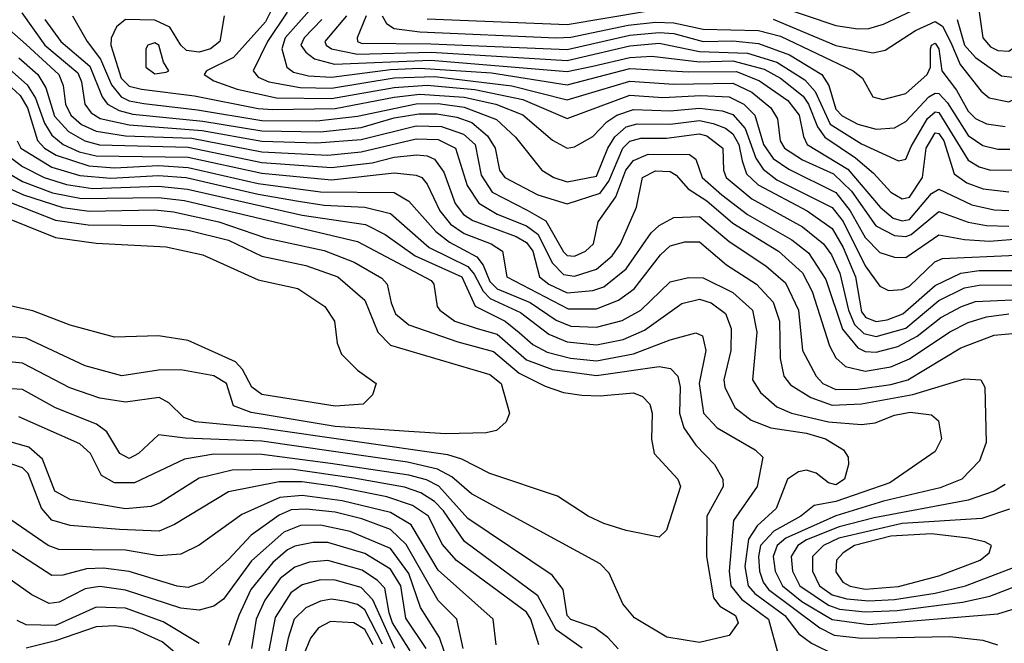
# Model space of a CAD drawing. Extents: x 501367 to 657802, y 482273 to 547541.
# Tile 346 of 656: x 594287 to 596963, y 518309 to 520004. Entities that reach past the tile are written whole.
import ezdxf

# ---------------------------------------------------------------- set-up
doc = ezdxf.new("R2010")
doc.units = 0

msp = doc.modelspace()

# ---------------------------------------------------------------- linework, layer by layer
at = {"layer": '0CON20XD'}
for points in [[(596335.6, 520045.6), (596505, 519988.6), (596565, 519979.5), (596595, 519980.6), (596635, 519992.3), (596775, 520058.9)], [(594293, 520023), (594355.4, 519935), (594445, 519860.2), (594455.4, 519835), (594464.5, 519774.5), (594481.3, 519751.3), (594505.7, 519735.7), (594585, 519718.3), (594783.3, 519703.3), (594945, 519674.1), (595095, 519669.1), (595215, 519678.8), (595365, 519715.3), (595434, 519714), (595493.4, 519693.4), (595525.1, 519665), (595541.4, 519581.4), (595571.6, 519535), (595666.6, 519486.6), (595717.4, 519457.4), (595765, 519373.1), (595775, 519363.4), (595795, 519361.6), (595824.7, 519375), (595846.9, 519395), (595859.5, 519455), (595907.1, 519522.9), (595934.4, 519595.6), (595955, 519621.6), (595995, 519638.5), (596107.9, 519637.9), (596124.8, 519624.8), (596141.9, 519575), (596195, 519527.9), (596265, 519474.6), (596385.9, 519405.9), (596430.6, 519370.6), (596477.9, 519297.9), (596522.9, 519162.9), (596565, 519111.8), (596585, 519102.6), (596615, 519100.2), (596674, 519116), (596726.2, 519143.8), (596790.2, 519195), (596846.3, 519225), (596885, 519237.9), (597045, 519245.7)], [(594973.4, 520035), (594955, 519998.8), (594868.5, 519901.5), (594795.4, 519865), (594789.1, 519855), (594815, 519838.4), (594878.2, 519815), (594985, 519792), (595135, 519789.7), (595305, 519820.3), (595395, 519826.7), (595524.4, 519814.4), (595655, 519787.4), (595775, 519735.5), (595945, 519799.5), (596035, 519793.2), (596137.9, 519797.9), (596215, 519794.3), (596254.9, 519774.9), (596284.9, 519745), (596308.5, 519665), (596335, 519626.5), (596377.8, 519597.8), (596505, 519534.1), (596544.5, 519484.5), (596585, 519412.3), (596625, 519371.7), (596665, 519358.3), (596695, 519357.6), (596785, 519419.7), (596855, 519406.8), (596922.5, 519402.5), (597035, 519411.7)], [(595014.4, 520025), (594961.1, 519945), (594921.6, 519865), (594935, 519848.1), (594964.6, 519835), (595050, 519820), (595135, 519817.7), (595305, 519846.1), (595415, 519850.1), (595625, 519824.9), (595775, 519786.4), (595945, 519837.6), (596065, 519829.4), (596225, 519831.8), (596277.1, 519807.1), (596328.9, 519765), (596346.6, 519735), (596353.6, 519675), (596365.5, 519655), (596415, 519623.2), (596498.8, 519585), (596547.7, 519537.7), (596614, 519444), (596665, 519417.2), (596695, 519414.9), (596709.8, 519420.2), (596785, 519482.5), (596864.3, 519454.3), (596914.9, 519444.9), (596975, 519443)], [(595082.6, 520037.4), (595008.5, 519955), (595000, 519925), (595013, 519875), (595031.4, 519861.4), (595071.8, 519851.8), (595135, 519848), (595295, 519869.2), (595375, 519872.8), (595569.5, 519859.5), (595775, 519827), (595945, 519871.5), (596105, 519862.9), (596235, 519863.4), (596297.9, 519837.9), (596375, 519784.6), (596405.1, 519745), (596417.2, 519687.2), (596427.7, 519665), (596538.1, 519598.1), (596625.5, 519495), (596661.1, 519465), (596685, 519457.7), (596705, 519460.8), (596765, 519531.8), (596785, 519543.9), (596875, 519500.8), (596935, 519487.1), (596975, 519485.3)], [(595395, 520006.4), (595775, 519991), (595985, 520026.6)], [(596335, 520005.3), (596505, 519934.4), (596605.6, 519914.4), (596639, 519921), (596721.7, 519975), (596775, 519999.2), (596795, 519987.1), (596817.4, 519942.6), (596842.8, 519882.8), (596900.4, 519810.4), (596922.2, 519792.2), (596975, 519781.2), (597045, 519817), (597074.6, 519855), (597124.6, 519955.4), (597147.4, 520025)], [(596834.9, 520004.9), (596854.6, 519934.6), (596885, 519901.2), (596955, 519851.4), (596985, 519848.3), (597007.4, 519862.6), (597055, 519915.2), (597095.5, 519995), (597107.2, 520032.8)], [(596894.4, 520025), (596904.8, 519955), (596925, 519930.5), (596945, 519920.7), (596975, 519918.7), (596995, 519933), (597020.2, 519969.8), (597060.1, 520019.9)], [(594226.7, 520005), (594305, 519936.9), (594393.8, 519855), (594405.4, 519825), (594411.5, 519775), (594426.7, 519745), (594455, 519719.8), (594495, 519701), (594575, 519688.5), (594755, 519681.9), (594945, 519645.4), (595125, 519636.1), (595215, 519645.1), (595365, 519680.4), (595425, 519678.9), (595471.7, 519655), (595503.1, 519553.1), (595535.3, 519505.3), (595585, 519475.6), (595665, 519443.7), (595695, 519421.5), (595735, 519342.3), (595765, 519311.4), (595795, 519307.2), (595855, 519325.8), (595897.3, 519362.7), (595920, 519395), (595963.5, 519495), (595979.6, 519575), (596015, 519593.5), (596055, 519591.8), (596071.7, 519581.7), (596104.1, 519544.1), (596155, 519511.5), (596225, 519451), (596349.4, 519375), (596415, 519315.9), (596440.6, 519265), (596487.8, 519117.8), (596505.1, 519085.1), (596531.4, 519061.4), (596585, 519048.5), (596655, 519061), (596705, 519082.6), (596815, 519155.9), (596865, 519181.2), (596915, 519196.7), (596975, 519205.1)], [(594355.6, 520005), (594399.4, 519945), (594478.3, 519878.3), (594511.1, 519795), (594525.8, 519775), (594557.7, 519757.7), (594595, 519747.7), (594785, 519728.2), (594945, 519702), (595105, 519699), (595215, 519711.3), (595305, 519737.1), (595371.7, 519748.3), (595421.3, 519748.7), (595475, 519739.3), (595516, 519725), (595558.8, 519688.8), (595579.1, 519655), (595591.6, 519595), (595605.3, 519575), (595695, 519528.1), (595775, 519504.1), (595865, 519533.1), (595888.1, 519565), (595926, 519655), (595945, 519673.7), (595975, 519682.3), (596045, 519682.2), (596134.1, 519694.1), (596155, 519688.6), (596198.2, 519655), (596200.2, 519595), (596207.4, 519575), (596277, 519517), (596415, 519441.6), (596471.3, 519395), (596493.6, 519365), (596515.9, 519315), (596540, 519215), (596556, 519176), (596580.9, 519150.9), (596615, 519143.1), (596695, 519165.3), (596785, 519240.7), (596855, 519274.9), (596895, 519282.3), (597045, 519283.8)], [(594431.3, 520015), (594470.7, 519945), (594507.3, 519897.3), (594536.9, 519826.9), (594563.4, 519795), (594585, 519783.8), (594625, 519776.2), (594770.5, 519759.5), (594945, 519730.5), (595095, 519729.5), (595205, 519742), (595365, 519775.5), (595425, 519776.2), (595495, 519766.8), (595583.1, 519733.1), (595635, 519684.8), (595706, 519595), (595738.8, 519575), (595775, 519563.9), (595855, 519578.9), (595885.5, 519655), (595904.2, 519685.8), (595935, 519712.9), (595965, 519720.8), (596055, 519720.2), (596135, 519730), (596172, 519722), (596205, 519709.4), (596225, 519693.9), (596241.5, 519665), (596250.9, 519620.9), (596262.3, 519585), (596293.8, 519555), (596427.7, 519485), (596495, 519436.8), (596524.7, 519385), (596558.3, 519305), (596575, 519210.4), (596587, 519195), (596615, 519184), (596645, 519188.1), (596687.4, 519205), (596775, 519282), (596844.6, 519315.4), (596895, 519322.4), (597025, 519322.9)], [(594842.8, 520015), (594831.4, 519945), (594805.9, 519925), (594775, 519915.9), (594740.4, 519920.4), (594725, 519934.8), (594695, 519984), (594655, 520003.4), (594574.8, 520005.2), (594550.3, 519985), (594535.7, 519954.3), (594535.4, 519935), (594563.4, 519845), (594585, 519823.6), (594618.5, 519815), (594762.4, 519797.6), (594935, 519763.1), (594975, 519760.2), (595145, 519762.5), (595305, 519794), (595375, 519801.9), (595495, 519793.8), (595581.4, 519775), (595655, 519745.9), (595735, 519676.5), (595775, 519654.8), (595795, 519658.6), (595845, 519686.7), (595883.2, 519726.8), (595909.8, 519745), (595955, 519759.8), (596055, 519756.5), (596135, 519764.2), (596196.3, 519756.3), (596225, 519746.5), (596258.6, 519708.6), (596288.1, 519628.1), (596307.9, 519597.9), (596345, 519569), (596495, 519493.8), (596525.3, 519455.3), (596585, 519335.6), (596625, 519280), (596647.9, 519267.9), (596685, 519271), (596705, 519280), (596774.3, 519345.7), (596794.6, 519355.4), (596995.5, 519364.5)], [(595108.5, 520005), (595060.1, 519955), (595051.8, 519935), (595065, 519915.6), (595088.3, 519898.3), (595143.3, 519883.3), (595405, 519894.1), (595775, 519863.3), (595845, 519877.5), (595945, 519901.8), (596005.4, 519905.4), (596135, 519890.1), (596225, 519892.3), (596310, 519870), (596354.8, 519845), (596416.4, 519796.4), (596430.9, 519775), (596455, 519712.8), (596474.9, 519684.9), (596558.5, 519628.5), (596607.2, 519587.3), (596655, 519535.6), (596685, 519516.9), (596705, 519521.7), (596741, 519575), (596750.5, 519655), (596775, 519696.5), (596785, 519694.5), (596798.4, 519675), (596826.8, 519585), (596860.7, 519560.7), (596905.5, 519544.5), (596975, 519535.9)], [(595175.7, 520015), (595117, 519945), (595119.8, 519935), (595135, 519924.7), (595205, 519910.5), (595405.6, 519915.6), (595775, 519893.3), (595945, 519932.8), (596025, 519940.1), (596135, 519917.4), (596265, 519913.5), (596345, 519888.8), (596420.6, 519840.6), (596448.8, 519808.8), (596490.1, 519720.1), (596575, 519666.4), (596675, 519620.3), (596695, 519625.4), (596710.1, 519659.9), (596754.2, 519735.8), (596775, 519754.1), (596785, 519752.2), (596865, 519622.1), (596895, 519604.5), (596925.6, 519595.6), (596995, 519595.7)], [(595228.5, 520015), (595204.8, 519955), (595205.8, 519945), (595215, 519940.1), (595405, 519938.5), (595775, 519923.4), (595945, 519961.9), (596025, 519969.6), (596065, 519966.4), (596144.9, 519944.9), (596225, 519946.5), (596295, 519939.3), (596378.8, 519908.8), (596467.2, 519855), (596486, 519825), (596505, 519760.7), (596522.8, 519742.8), (596565, 519720.1), (596615, 519707.1), (596665, 519710.4), (596695, 519727.1), (596757.5, 519795), (596775, 519804.9), (596785, 519803.6), (596808.7, 519778.7), (596865, 519689.2), (596905, 519662.3), (596945, 519651.9), (596978.1, 519651.9)], [(595272.1, 520015), (595283.8, 519993.8), (595305, 519980.1), (595375, 519971.7), (595745, 519955.1), (595785, 519957), (595940.7, 519989.3), (596015, 519997.4), (596065, 519995.8), (596145, 519978.6), (596295, 519974.9), (596355, 519959.8), (596552, 519865), (596577.5, 519845), (596605.8, 519795), (596632.6, 519787.4), (596695, 519803.8), (596753.5, 519855), (596762, 519875), (596762, 519925), (596765, 519935.3), (596775, 519940.3), (596784.7, 519925), (596793.5, 519865), (596833.1, 519813.1), (596865, 519755.2), (596885, 519735.5), (596915, 519720.8), (596965, 519713.5)], [(594655, 519857.3), (594685, 519861.2), (594692.5, 519865), (594678.6, 519888.6), (594665.1, 519935.1), (594655, 519941.8), (594635.6, 519935), (594630.5, 519925), (594630.5, 519875), (594655, 519857.3)], [(594285, 519900.3), (594336.9, 519855), (594358.8, 519818.8), (594381.9, 519741.9), (594420.4, 519700.4), (594464.7, 519674.7), (594504, 519664), (594745, 519657.6), (594945, 519616), (595135, 519602.3), (595245.4, 519615), (595305, 519630.2), (595366.9, 519636.9), (595394.3, 519634.3), (595415, 519625.2), (595440.2, 519590.2), (595470.4, 519505), (595493.2, 519475), (595518.4, 519458.4), (595636.4, 519415), (595665, 519399), (595681.9, 519375), (595699.8, 519305), (595725.2, 519285), (595775, 519261.5), (595845, 519268), (595875, 519277.8), (595935, 519327.2), (596003.8, 519425), (596025, 519444.4), (596065, 519466.7), (596135, 519469.7), (596215, 519401.6), (596315.3, 519335.3), (596368.6, 519288.6), (596403.4, 519215), (596414.2, 519105), (596451.7, 519035), (596469.8, 519015), (596505, 518998.9), (596565, 519000.3), (596655, 519012.1), (596700.9, 519025), (596845, 519112.2), (596935, 519146.6), (596985, 519151.6)], [(594259.8, 519869.8), (594307.3, 519827.3), (594330.7, 519790.7), (594355, 519723.2), (594375, 519690.6), (594405.3, 519665.3), (594449, 519645), (594495, 519634.5), (594745, 519630.3), (594945, 519587.1), (595135, 519568.5), (595305, 519587.6), (595365, 519581.7), (595380, 519575), (595395, 519557.6), (595428.9, 519485), (595458.5, 519448.5), (595495, 519423.3), (595568.2, 519395), (595599.7, 519375), (595610.7, 519305), (595778.2, 519218.2), (595855, 519218.5), (595915, 519241.4), (595957, 519273), (596029, 519365), (596055, 519389.6), (596095, 519400.7), (596135, 519400.4), (596208.2, 519338.2), (596289.5, 519285), (596335, 519236.7), (596352.1, 519185), (596353.6, 519083.6), (596364.3, 519035), (596381.9, 519011.9), (596437.1, 518977.1), (596495, 518956.6), (596575, 518959.9), (596714.6, 518985.4), (596855, 519028.2), (596899.2, 519025), (596910, 519005), (596913.3, 518855), (596895.8, 518805), (596847.9, 518755), (596788.6, 518731.4), (596634.6, 518695.4), (596505, 518655.3), (596369.7, 518595), (596345.7, 518575), (596334.7, 518545), (596340, 518505), (596360, 518465), (596413, 518423), (596495, 518373.9), (596595, 518360.5), (596945, 518389.1), (597094.8, 518435.2)], [(594241.7, 519841.7), (594288.6, 519798.6), (594308.4, 519765), (594335.8, 519675.8), (594355.1, 519655.1), (594386.3, 519636.3), (594475, 519607.2), (594545, 519601.6), (594665, 519607.6), (594745, 519602.7), (594935, 519559.4), (595105, 519536.3), (595304.6, 519534.6), (595345, 519511), (595418.1, 519428.1), (595455, 519399.8), (595529.3, 519359.3), (595546.7, 519336.7), (595565, 519292.2), (595585, 519272.2), (595675, 519235.8), (595745, 519187.5), (595785, 519171.5), (595855, 519168.1), (595925, 519186.3), (595975.4, 519214.6), (596055, 519291.5), (596105, 519303.2), (596145, 519302.2), (596225, 519262.7), (596278.8, 519215), (596290.2, 519155), (596278.4, 519025), (596300.4, 518990.4), (596345, 518952.2), (596384.7, 518934.7), (596485, 518911.2), (596575, 518903.5), (596611.9, 518908.1), (596665, 518929.1), (596707.5, 518937.5), (596765, 518930.4), (596784.1, 518914.1), (596792.3, 518865), (596775, 518830), (596651.8, 518745), (596505, 518694.3), (596446.6, 518683.4), (596410, 518655), (596336.6, 518613.4), (596300.8, 518575), (596294.7, 518545), (596298, 518505), (596307.8, 518475), (596322, 518455), (596461.4, 518351.4), (596500.7, 518330.7), (596575, 518323.2), (596815, 518327.2), (596905, 518317.4), (596944.4, 518305)], [(594281, 519675), (594290.8, 519655), (594375, 519603.6), (594450.5, 519580.5), (594535, 519573.1), (594665, 519580.4), (594739.4, 519575), (594935, 519530), (595045, 519511.1), (595115, 519500.3), (595225, 519494.4), (595295, 519477.7), (595400.5, 519385), (595505, 519333.3), (595522.8, 519312.8), (595546.5, 519266.5), (595566.2, 519246.2), (595648.1, 519208.1), (595725, 519149.3), (595775, 519128.8), (595855, 519120), (595927.3, 519135), (595985, 519160.7), (596086.8, 519233.2), (596135, 519244.9), (596166.5, 519235), (596205, 519205.3), (596221, 519165), (596220.2, 519105), (596200.9, 519025), (596203.3, 519005), (596230.4, 518950.4), (596275.4, 518915.4), (596328.9, 518895), (596425, 518880.6), (596476.8, 518865), (596525.9, 518835), (596538.4, 518815), (596539.7, 518795), (596528.4, 518755), (596505, 518739.5), (596485.4, 518745), (596451.4, 518771.4), (596425, 518779.7), (596403.4, 518775), (596374.1, 518755), (596343.1, 518675), (596291.6, 518628.4), (596267.9, 518592.1), (596257.8, 518517.8), (596267.2, 518465), (596284.7, 518444.7), (596367, 518385), (596405, 518334.4), (596439, 518309), (596505, 518276.4)], [(594228.4, 519655), (594295, 519605.6), (594354.3, 519575), (594415, 519555.9), (594485, 519545.7), (594665, 519551.3), (594743.7, 519543.7), (595055, 519472.8), (595227.2, 519447.2), (595280.3, 519420.3), (595361.9, 519361.9), (595488.9, 519305), (595525.3, 519225.3), (595606.4, 519185), (595645, 519154.2), (595681.4, 519121.4), (595720.6, 519100.6), (595783.9, 519083.9), (595855, 519076.9), (595955, 519095.6), (596055, 519133.6), (596125, 519152.9), (596142.7, 519145), (596151.7, 519105), (596133.5, 519015), (596145.6, 518935), (596182.5, 518895), (596286.4, 518835), (596306.7, 518815), (596291.1, 518735), (596226.8, 518643.2), (596214.9, 518505), (596219.7, 518465), (596248.7, 518428.7), (596322.6, 518375), (596348.3, 518278.2)], [(594235, 519600.1), (594295, 519564.4), (594376.2, 519533.8), (594455, 519517.8), (594665, 519520.9), (594735, 519512.4), (595205, 519401.5), (595405.3, 519295), (595412.8, 519285), (595421.6, 519225), (595428.8, 519215), (595469.6, 519185), (595530.5, 519165), (595585, 519149.6), (595665, 519079.3), (595735, 519053), (595855, 519036.7), (596025, 519061.4), (596055.9, 519055.9), (596075.5, 519035.5), (596082.3, 519005), (596080.5, 518935), (596092, 518895), (596125, 518847.2), (596175.3, 518795), (596198.4, 518755), (596199, 518735), (596154.8, 518655), (596153.4, 518545), (596172.7, 518432.7), (596190, 518410), (596232.5, 518385), (596239.7, 518365), (596215, 518330.5), (596135, 518310.9), (596045.8, 518325.8), (595958.3, 518378.3), (595926.6, 518416.6), (595889.6, 518499.6), (595865, 518525.3), (595515, 518715.6), (595461.7, 518761.7), (595422.6, 518782.6), (595341.3, 518801.3), (594945, 518858.7), (594737, 518867), (594665, 518875.4), (594610.4, 518825), (594585, 518811.3), (594559.8, 518825), (594523.8, 518883.8), (594496.2, 518905), (594385, 518948.8), (594295, 518999), (594115, 519010.2)], [(594236.1, 519556.1), (594297.8, 519527.8), (594405, 519493.8), (594476.3, 519483.6), (594655, 519487.5), (594705, 519481.9), (594828.9, 519455), (594955, 519411.5), (595115, 519376.9), (595196.7, 519345), (595271.7, 519301.7), (595286.4, 519285), (595296.5, 519235), (595308.9, 519205), (595345.1, 519175.1), (595478.2, 519128.2), (595575, 519102.5), (595645, 519043), (595715, 519007.6), (595765, 518990.8), (595815, 518983.8), (595865, 518981.6), (595955, 518989.5), (595980.2, 518980.2), (595999.3, 518959.3), (596006.1, 518935), (596004.2, 518864.2), (596011.8, 518825), (596075.4, 518755), (596082.8, 518735), (596045, 518616.2), (596025, 518597.5), (595935, 518615.4), (595875, 518634.7), (595831.9, 518655), (595749, 518709), (595565, 518770.4), (595489.3, 518809.3), (595451.2, 518821.2), (594945, 518893.7), (594765, 518911), (594733.2, 518923.2), (594692.9, 518962.9), (594666.8, 518976.8), (594575, 518964.5), (594504.8, 518975.2), (594423.6, 519003.6), (594295, 519070.5), (594115, 519088.7)], [(594229.8, 519519.8), (594385, 519459.3), (594473.5, 519446.5), (594655, 519444.9), (594745, 519432.1), (594855, 519404.9), (594945, 519361.2), (595065, 519336.2), (595151.6, 519305), (595225, 519241.9), (595260.7, 519155), (595295, 519119.5), (595565, 519039.5), (595596.1, 519015), (595618.1, 518935), (595609.1, 518910.9), (595582.7, 518887.3), (595555, 518880.7), (595445, 518878.3), (595344.4, 518884.4), (595145, 518898.6), (594916.4, 518936.4), (594868.8, 518955), (594849.2, 519015), (594815, 519036.1), (594725, 519052.6), (594665, 519051.6), (594565, 519036.5), (594465, 519063.1), (594305, 519138.1), (594145, 519153.8)], [(594226, 519476), (594385, 519412.6), (594495, 519397), (594685, 519386.5), (594785.5, 519365.5), (594935, 519297), (595043.2, 519273.2), (595116.2, 519225), (595143.2, 519185), (595150, 519125), (595162.1, 519095), (595205, 519051.5), (595255.8, 519015), (595245.7, 518984.3), (595220.5, 518959.5), (595145, 518953.7), (594945, 518985.7), (594918.6, 519005), (594892.9, 519052.9), (594874, 519074), (594745, 519131.8), (594665, 519145.3), (594545, 519141.3), (594425, 519173.7), (594323.1, 519213.1), (594265, 519225.3)], [(595914, 518294), (595885.9, 518325), (595850.6, 518350.6), (595785, 518373.8), (595775, 518384.2), (595764.3, 518455), (595734.3, 518494.3), (595505, 518648.6), (595426.3, 518736.3), (595393.2, 518753.2), (595345, 518766.5), (595131.8, 518798.2), (594945, 518822.5), (594815, 518823), (594735, 518809.7), (594599.4, 518745), (594544.8, 518744.8), (594510, 518765), (594479.5, 518825), (594451, 518851), (594285, 518924.8)], [(595815.7, 518295.7), (595745, 518345.9), (595695, 518437.8), (595495.7, 518585.7), (595439.1, 518669.1), (595414.9, 518694.9), (595377.8, 518717.8), (595333.1, 518733.1), (595195, 518757.7), (595025, 518782.1), (594865, 518779.5), (594775, 518757.5), (594669.4, 518690.6), (594645, 518681.3), (594575, 518674.2), (594425, 518699.5), (594382.9, 518722.9), (594349.5, 518809.5), (594312.6, 518842.6), (594215, 518869.5)], [(595698.4, 518305), (595676.7, 518375), (595665, 518393.5), (595474.2, 518534.2), (595435, 518578.8), (595398.6, 518655), (595355, 518683.6), (595285, 518707.2), (595144.9, 518734.9), (595055, 518747.5), (594992.2, 518747.8), (594855, 518721.2), (594707.8, 518632.2), (594666.4, 518613.6), (594558.5, 518618.5), (594425, 518629.5), (594375, 518643.3), (594346.5, 518676.5), (594310.7, 518770.7), (594295, 518786.1), (594266.3, 518796.3)], [(596965, 518741.1), (596935, 518722.7), (596865, 518698.3), (596609.5, 518650.5), (596514, 518626), (596425, 518590.4), (596401.7, 518575), (596383.8, 518545), (596387.4, 518505), (596407.3, 518465), (596485, 518413), (596515, 518402), (596585, 518394.3), (596671.9, 518398.1), (596849.5, 518420.5), (596923.3, 518436.7), (597065, 518491.9)], [(595581.9, 518305), (595573.7, 518375), (595425, 518507.9), (595351.2, 518631.2), (595294.9, 518664.9), (595163.3, 518696.6), (595055, 518711.2), (594994.6, 518705), (594891.3, 518658.7), (594775, 518575.8), (594725, 518551.6), (594665, 518546.9), (594575, 518562.6), (594394, 518564), (594365, 518574.8), (594233.6, 518665)], [(595492.2, 518295), (595475.2, 518375), (595424.9, 518424.9), (595337.2, 518577.2), (595295, 518618.5), (595217.2, 518647.2), (595145, 518665.4), (595066.1, 518673.9), (595025, 518671.6), (594992.9, 518657.1), (594916.7, 518603.3), (594855, 518537.1), (594785, 518474.8), (594745, 518460.5), (594715, 518464.5), (594585, 518504), (594515, 518513.3), (594468.6, 518511.4), (594405, 518494.2), (594375, 518493.7), (594264.7, 518565)], [(596976.7, 518673.3), (596901.8, 518648.2), (596685.5, 518635), (596513, 518595), (596471.6, 518575), (596441.5, 518545), (596441.6, 518505), (596460.4, 518465), (596495, 518440.4), (596535, 518430.2), (596595, 518424.5), (596665, 518428.5), (596775, 518445.3), (596857.1, 518465), (597045, 518537.1)], [(595455.1, 518245), (595428.2, 518325), (595376.7, 518406.7), (595345, 518498.8), (595295, 518567.1), (595185, 518613.3), (595105, 518630.2), (595050.6, 518629.4), (595005, 518611.4), (594916.9, 518533.1), (594841.4, 518428.6), (594815, 518409.6), (594775, 518398.8), (594725, 518404.6), (594575, 518453.4), (594505, 518463.5), (594465, 518457.1), (594395, 518420.7), (594367.2, 518417.2), (594320.6, 518440.6), (594205, 518521.7)], [(596585, 518455.8), (596675, 518463.7), (596785, 518492.3), (596897.1, 518535), (596921.8, 518555), (596928.1, 518575), (596910, 518585), (596864.9, 518594.9), (596765, 518607), (596655, 518599.8), (596555.8, 518575), (596524.8, 518555), (596507, 518535), (596505, 518502.9), (596524.1, 518475), (596544.2, 518464.2), (596585, 518455.8)], [(595392.3, 518295), (595337, 518377), (595323.4, 518465), (595295, 518510.7), (595225, 518552.8), (595125, 518582.8), (595085, 518582.9), (595035, 518572.9), (595015, 518563.4), (594975, 518528.6), (594915.4, 518455), (594882.6, 518385), (594855, 518302.7)], [(595348.1, 518288.1), (595300.7, 518365), (595291.6, 518391.6), (595279.2, 518459.2), (595259.9, 518479.9), (595217.6, 518507.6), (595125, 518534.3), (595075, 518529.6), (595035, 518516.3), (594995.2, 518484.8), (594953.8, 518426.1), (594930, 518375), (594917, 518295)], [(595306.7, 518295), (595246.9, 518426.9), (595215, 518460.4), (595145, 518480.6), (595105, 518481.1), (595055, 518467.8), (595024, 518446), (594981.2, 518378.8), (594946, 518195)], [(595273.7, 518306.3), (595225, 518400), (595205, 518414.4), (595175, 518423), (595135, 518429), (595105, 518423.6), (595065, 518405.5), (595033.5, 518375), (595016.8, 518323.2), (594990.8, 518195)], [(594775, 518308.8), (594677.3, 518367.3), (594575, 518404.6), (594495, 518407.3), (594385, 518357.3), (594305, 518358.8), (594280.6, 518370.6)], [(595247.5, 518305), (595225, 518346.2), (595195, 518364.6), (595131.7, 518368.3), (595099.2, 518350.8), (595077.4, 518322.6), (595054.5, 518265.5)], [(594708.2, 518285), (594675, 518313.4), (594595, 518349.2), (594545, 518356.9), (594495, 518354.1), (594385, 518315.5), (594305, 518295.8)]]:
    msp.add_lwpolyline(points, dxfattribs=at)

doc.saveas('drawing.dxf')
